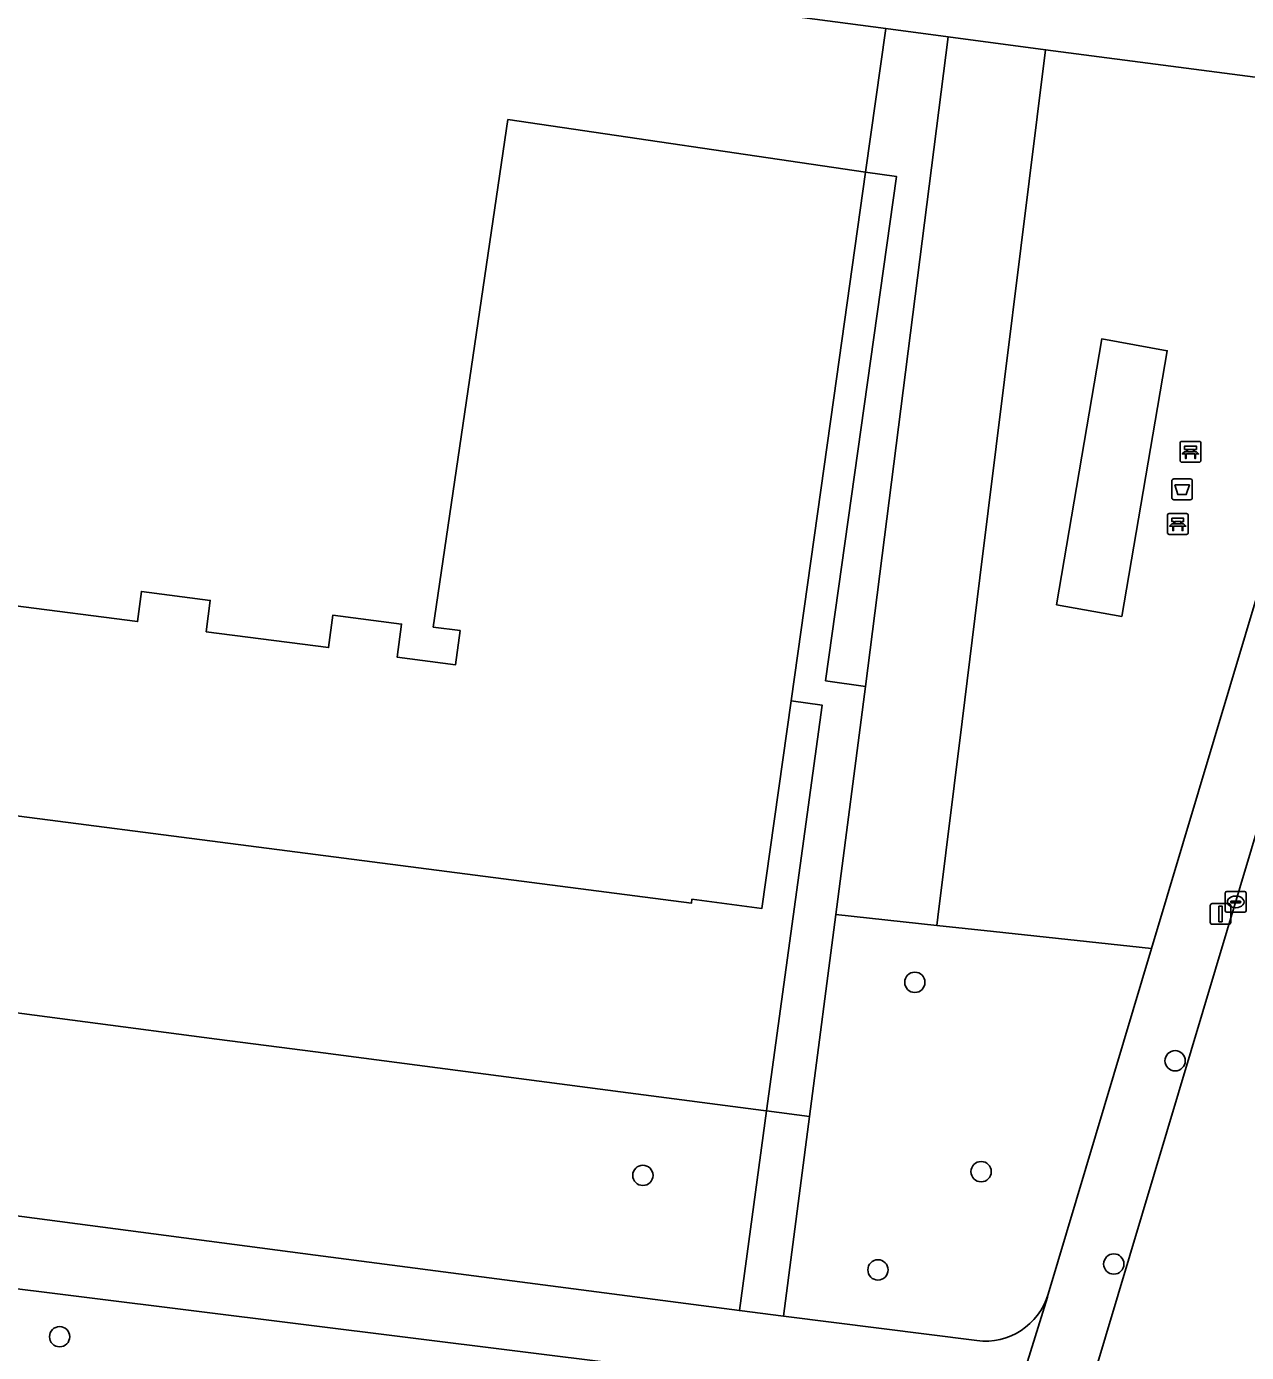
# Model space of a CAD drawing. Extents: x 162184 to 163154, y 385507 to 386516.
# Drawn here: x 162486.1 to 162544.8, y 386039.6 to 386103.5 of the extents above; entities that cross this region are included whole.
import ezdxf

# ---------------------------------------------------------------- set-up
doc = ezdxf.new("R2010")
doc.units = 0
for name, color, linetype in [('IMGEO_Afvalbak', 7, 'Continuous'), ('IMGEO_Bank', 7, 'Continuous'), ('IMGEO_Boom', 7, 'Continuous'), ('IMGEO_Erf', 7, 'Continuous'), ('IMGEO_Groenvoorziening', 7, 'Continuous'), ('IMGEO_Hek', 7, 'Continuous'), ('IMGEO_Kolk', 7, 'Continuous'), ('IMGEO_Lichtmast', 7, 'Continuous'), ('IMGEO_Pand', 7, 'Continuous'), ('IMGEO_Rijbaan_lokaal_gesloten', 7, 'Continuous'), ('IMGEO_Terreindeel_halfverhard', 7, 'Continuous'), ('IMGEO_Voetpad_open', 7, 'Continuous')]:
    doc.layers.add(name, color=color, linetype=linetype)

msp = doc.modelspace()

# ---------------------------------------------------------------- linework, layer by layer
at = {"layer": 'IMGEO_Afvalbak'}
for p, q in [((162541.231, 386080.796), (162541.231, 386081.596)), ((162541.231, 386081.596), (162541.231, 386080.796)), ((162541.331, 386081.696), (162542.121, 386081.696)), ((162542.121, 386081.696), (162541.331, 386081.696)), ((162542.221, 386081.596), (162542.221, 386080.796)), ((162542.221, 386080.796), (162542.221, 386081.596)), ((162542.121, 386080.696), (162541.331, 386080.696)), ((162541.331, 386080.696), (162542.121, 386080.696))]:
    msp.add_line(p, q, dxfattribs=at)
msp.add_lwpolyline([(162541.374, 386081.41), (162542.078, 386081.41), (162541.929, 386080.94), (162541.523, 386080.94), (162541.374, 386081.41)], dxfattribs=at)
for centre, start, end in [((162541.331, 386081.596), 90, 180), ((162541.331, 386081.596), 90, 180), ((162542.121, 386081.596), 0, 90), ((162542.121, 386081.596), 360, 90), ((162541.331, 386080.796), 180, 270), ((162541.331, 386080.796), 180, 270), ((162542.121, 386080.796), 270, 0), ((162542.121, 386080.796), 270, 0)]:
    msp.add_arc(centre, 0.1, start, end, dxfattribs=at)
at = {"layer": 'IMGEO_Bank'}
for p, q in [((162541.634, 386082.576), (162541.634, 386083.417)), ((162541.634, 386083.417), (162541.634, 386082.576)), ((162541.709, 386083.501), (162542.55, 386083.501)), ((162542.55, 386083.501), (162541.709, 386083.501)), ((162542.634, 386083.426), (162542.634, 386082.585)), ((162542.634, 386082.585), (162542.634, 386083.426)), ((162542.331, 386082.899), (162541.938, 386082.899)), ((162541.943, 386083.007), (162541.943, 386083.113)), ((162541.987, 386083.113), (162541.987, 386083.007)), ((162542.275, 386083.119), (162541.993, 386083.119)), ((162541.993, 386083.001), (162542.275, 386083.001)), ((162542.281, 386083.007), (162542.281, 386083.113)), ((162542.325, 386083.113), (162542.325, 386083.007)), ((162542.559, 386082.501), (162541.718, 386082.501)), ((162541.718, 386082.501), (162542.559, 386082.501)), ((162541.024, 386079.101), (162541.024, 386079.942)), ((162541.024, 386079.942), (162541.024, 386079.101)), ((162541.099, 386080.026), (162541.94, 386080.026)), ((162541.94, 386080.026), (162541.099, 386080.026)), ((162541.333, 386079.532), (162541.333, 386079.638)), ((162541.377, 386079.638), (162541.377, 386079.532)), ((162541.665, 386079.644), (162541.383, 386079.644)), ((162541.671, 386079.532), (162541.671, 386079.638)), ((162541.715, 386079.638), (162541.715, 386079.532)), ((162542.024, 386079.951), (162542.024, 386079.11)), ((162542.024, 386079.11), (162542.024, 386079.951)), ((162541.949, 386079.026), (162541.108, 386079.026)), ((162541.108, 386079.026), (162541.949, 386079.026)), ((162541.721, 386079.424), (162541.328, 386079.424)), ((162541.383, 386079.526), (162541.665, 386079.526))]:
    msp.add_line(p, q, dxfattribs=at)
for points in [[(162541.881, 386082.899), (162541.739, 386082.899), (162541.851, 386083.001), (162541.937, 386083.001)], [(162541.937, 386083.119), (162541.851, 386083.119), (162541.851, 386083.28), (162542.414, 386083.28), (162542.414, 386083.119), (162542.331, 386083.119)], [(162541.931, 386082.892), (162541.931, 386082.685), (162541.888, 386082.685), (162541.888, 386082.892)], [(162542.331, 386083.001), (162542.414, 386083.001), (162542.526, 386082.899), (162542.387, 386082.899)], [(162542.381, 386082.892), (162542.381, 386082.685), (162542.337, 386082.685), (162542.337, 386082.892)], [(162541.327, 386079.644), (162541.241, 386079.644), (162541.241, 386079.805), (162541.804, 386079.805), (162541.804, 386079.644), (162541.721, 386079.644)], [(162541.271, 386079.424), (162541.129, 386079.424), (162541.241, 386079.526), (162541.327, 386079.526)], [(162541.321, 386079.417), (162541.321, 386079.21), (162541.278, 386079.21), (162541.278, 386079.417)], [(162541.721, 386079.526), (162541.804, 386079.526), (162541.916, 386079.424), (162541.777, 386079.424)], [(162541.771, 386079.417), (162541.771, 386079.21), (162541.727, 386079.21), (162541.727, 386079.417)]]:
    msp.add_lwpolyline(points, dxfattribs=at)
for centre, radius, start, end in [((162541.712, 386083.423), 0.0779, 92.4484, 184.28452), ((162541.712, 386083.423), 0.0779, 92.4484, 184.28452), ((162542.556, 386083.423), 0.0779, 2.4484, 94.28452), ((162542.556, 386083.423), 0.0779, 2.4484, 94.28452), ((162541.881, 386082.892), 0.00671, 2.89567, 87.10433), ((162541.938, 386082.892), 0.00671, 92.89567, 177.10433), ((162541.936, 386083.112), 0.00671, 2.89567, 87.10433), ((162541.936, 386083.008), 0.00671, 272.89567, 357.10433), ((162541.993, 386083.112), 0.00671, 92.89567, 177.10433), ((162541.993, 386083.008), 0.00671, 182.89567, 267.10433), ((162542.275, 386083.112), 0.00671, 2.89567, 87.10433), ((162542.275, 386083.008), 0.00671, 272.89567, 357.10433), ((162542.332, 386083.112), 0.00671, 92.89567, 177.10433), ((162542.332, 386083.008), 0.00671, 182.89567, 267.10433), ((162542.33, 386082.892), 0.00671, 2.89567, 87.10433), ((162542.387, 386082.892), 0.00671, 92.89567, 177.10433), ((162541.712, 386082.579), 0.0779, 182.4484, 274.28452), ((162541.712, 386082.579), 0.0779, 182.4484, 274.28452), ((162542.556, 386082.579), 0.0779, 272.4484, 4.28452), ((162542.556, 386082.579), 0.0779, 272.4484, 4.28452), ((162541.102, 386079.948), 0.0779, 92.4484, 184.28452), ((162541.102, 386079.948), 0.0779, 92.4484, 184.28452), ((162541.326, 386079.637), 0.00671, 2.89567, 87.10433), ((162541.383, 386079.637), 0.00671, 92.89567, 177.10433), ((162541.665, 386079.637), 0.00671, 2.89567, 87.10433), ((162541.722, 386079.637), 0.00671, 92.89567, 177.10433), ((162541.946, 386079.948), 0.0779, 2.4484, 94.28452), ((162541.946, 386079.948), 0.0779, 2.4484, 94.28452), ((162541.102, 386079.104), 0.0779, 182.4484, 274.28452), ((162541.102, 386079.104), 0.0779, 182.4484, 274.28452), ((162541.271, 386079.417), 0.00671, 2.89567, 87.10433), ((162541.328, 386079.417), 0.00671, 92.89567, 177.10433), ((162541.326, 386079.533), 0.00671, 272.89567, 357.10433), ((162541.383, 386079.533), 0.00671, 182.89567, 267.10433), ((162541.665, 386079.533), 0.00671, 272.89567, 357.10433), ((162541.722, 386079.533), 0.00671, 182.89567, 267.10433), ((162541.72, 386079.417), 0.00671, 2.89567, 87.10433), ((162541.777, 386079.417), 0.00671, 92.89567, 177.10433), ((162541.946, 386079.104), 0.0779, 272.4484, 4.28452), ((162541.946, 386079.104), 0.0779, 272.4484, 4.28452)]:
    msp.add_arc(centre, radius, start, end, dxfattribs=at)
at = {"layer": 'IMGEO_Boom'}
for centre in [(162528.861, 386057.458), (162541.392, 386053.68), (162515.769, 386048.163), (162532.053, 386048.341), (162527.086, 386043.609), (162538.44, 386043.894), (162487.688, 386040.395)]:
    msp.add_circle(centre, 0.489, dxfattribs=at)
at = {"layer": 'IMGEO_Erf'}
msp.add_lwpolyline([(162485.447, 386075.601), (162491.44, 386074.827), (162491.627, 386076.276), (162494.943, 386075.848), (162494.748, 386074.337), (162500, 386073.659), (162500.637, 386073.577), (162500.838, 386075.131), (162504.152, 386074.703), (162503.946, 386073.109), (162506.753, 386072.747), (162506.966, 386074.394), (162505.677, 386074.561), (162509.27, 386098.998), (162526.485, 386096.47), (162527.457, 386103.379), (162500, 386107.017), (162478.348, 386109.886)], dxfattribs=at)
msp.add_lwpolyline([(162524.4, 386070.798), (162522.905, 386071.008), (162521.5, 386061.019), (162518.132, 386061.454), (162518.109, 386061.276), (162500, 386063.614), (162481.133, 386066.05), (162480.573, 386061.707), (162480.222, 386061.752), (162480.453, 386063.545), (162477.722, 386063.898), (162477.483, 386062.04), (162467.38, 386063.345), (162466.784, 386058.45), (162473.878, 386057.522), (162476.853, 386057.133), (162479.853, 386056.74), (162482.563, 386056.386), (162495.261, 386054.726), (162500, 386054.106), (162515.064, 386052.135), (162521.578, 386051.283), (162521.727, 386051.263)], close=True, dxfattribs=at)
at = {"layer": 'IMGEO_Groenvoorziening'}
for points in [[(162530.464, 386102.981), (162527.457, 386103.379), (162526.485, 386096.47), (162527.979, 386096.251), (162524.566, 386071.977), (162526.487, 386071.707)], [(162526.487, 386071.707), (162525.058, 386060.722), (162529.915, 386060.199), (162529.964, 386060.592), (162531.136, 386070.019), (162531.996, 386076.936), (162535.156, 386102.359), (162530.464, 386102.981)], [(162535.679, 386075.629), (162537.864, 386088.44), (162541.015, 386087.87), (162538.825, 386075.076)], [(162520.412, 386041.654), (162521.727, 386051.263), (162521.578, 386051.283), (162515.064, 386052.135), (162500, 386054.106), (162495.261, 386054.726), (162482.563, 386056.386), (162481.339, 386046.773), (162500, 386044.328)], [(162478.556, 386043.58), (162478.063, 386039.785), (162478.033, 386039.554), (162487.53, 386038.32), (162498.29, 386036.923), (162500.92, 386036.604), (162519.499, 386034.169), (162519.545, 386034.527), (162520.029, 386038.411)]]:
    msp.add_lwpolyline(points, close=True, dxfattribs=at)
for points in [[(162549.072, 386100.544), (162535.156, 386102.359), (162531.996, 386076.936), (162531.136, 386070.019), (162529.964, 386060.592), (162529.915, 386060.199), (162532.646, 386059.905), (162540.262, 386059.084), (162551.525, 386096.722)], [(162535.28, 386042.436), (162540.262, 386059.084), (162532.646, 386059.905), (162529.915, 386060.199), (162525.058, 386060.722), (162523.792, 386050.994), (162522.542, 386041.382), (162531.851, 386040.206)]]:
    msp.add_lwpolyline(points, dxfattribs=at)
msp.add_arc((162532.248, 386043.347), 3.166, 262.80066, 343.27409, dxfattribs=at)
at = {"layer": 'IMGEO_Hek'}
msp.add_lwpolyline([(162527.457, 386103.379), (162526.485, 386096.47)], dxfattribs=at)
at = {"layer": 'IMGEO_Kolk'}
for p, q in [((162543.809, 386060.904), (162543.809, 386061.756)), ((162543.884, 386061.83), (162544.736, 386061.83)), ((162544.81, 386061.756), (162544.81, 386060.904)), ((162544.068, 386061.324), (162544.068, 386061.336)), ((162544.506, 386061.287), (162544.108, 386061.287)), ((162544.111, 386061.373), (162544.509, 386061.373)), ((162544.32, 386061.05), (162544.295, 386061.05)), ((162544.297, 386061.61), (162544.322, 386061.61)), ((162544.552, 386061.336), (162544.552, 386061.324)), ((162544.736, 386060.83), (162543.884, 386060.83))]:
    msp.add_line(p, q, dxfattribs=at)
for points in [[(162543.809, 386060.904), (162543.809, 386061.756)], [(162543.884, 386061.83), (162544.736, 386061.83)], [(162544.81, 386061.756), (162544.81, 386060.904)], [(162544.736, 386060.83), (162543.884, 386060.83)]]:
    msp.add_lwpolyline(points, dxfattribs=at)
for centre, radius, start, end in [((162543.886, 386061.754), 0.0765, 91.55205, 178.44795), ((162543.886, 386061.754), 0.0765, 91.55205, 178.44795), ((162544.734, 386061.754), 0.0765, 1.55205, 88.44795), ((162544.734, 386061.754), 0.0765, 1.55205, 88.44795), ((162544.108, 386061.333), 0.0403, 85.87752, 175.75265), ((162544.105, 386061.323), 0.0366, 178.93798, 274.71019), ((162544.509, 386061.33), 0.043, 264.86636, 352.45326), ((162544.513, 386061.335), 0.0386, 1.73085, 96.63898), ((162543.886, 386060.906), 0.0765, 181.55205, 268.44795), ((162543.886, 386060.906), 0.0765, 181.55205, 268.44795), ((162544.734, 386060.906), 0.0765, 271.55205, 358.44795), ((162544.734, 386060.906), 0.0765, 271.55205, 358.44795)]:
    msp.add_arc(centre, radius, start, end, dxfattribs=at)
for centre, major_axis, ratio, start_param, end_param in [((162544.296, 386061.33), (-0.387, 0.002), 0.722429, 4.712389, 7.853982), ((162544.321, 386061.33), (-0.39, 0.002), 0.717154, 1.570796, 4.712389)]:
    msp.add_ellipse(centre, major_axis=major_axis, ratio=ratio, start_param=start_param, end_param=end_param, dxfattribs=at)
at = {"layer": 'IMGEO_Lichtmast'}
for p, q in [((162543.083, 386060.35), (162543.083, 386061.15)), ((162543.083, 386061.15), (162543.083, 386060.35)), ((162543.183, 386061.25), (162543.973, 386061.25)), ((162543.973, 386061.25), (162543.183, 386061.25)), ((162544.073, 386061.15), (162544.073, 386060.35)), ((162544.073, 386060.35), (162544.073, 386061.15)), ((162543.973, 386060.25), (162543.183, 386060.25)), ((162543.183, 386060.25), (162543.973, 386060.25))]:
    msp.add_line(p, q, dxfattribs=at)
msp.add_lwpolyline([(162543.503, 386061.125), (162543.653, 386061.125), (162543.653, 386060.375), (162543.503, 386060.375), (162543.503, 386061.125)], dxfattribs=at)
for centre, start, end in [((162543.183, 386061.15), 90, 180), ((162543.183, 386061.15), 90, 180), ((162543.973, 386061.15), 0, 90), ((162543.973, 386061.15), 360, 90), ((162543.183, 386060.35), 180, 270), ((162543.183, 386060.35), 180, 270), ((162543.973, 386060.35), 270, 0), ((162543.973, 386060.35), 270, 0)]:
    msp.add_arc(centre, 0.1, start, end, dxfattribs=at)
at = {"layer": 'IMGEO_Pand'}
msp.add_lwpolyline([(162481.133, 386066.05), (162500, 386063.614), (162518.109, 386061.276), (162518.132, 386061.454), (162521.5, 386061.019), (162522.905, 386071.008), (162524.957, 386085.602), (162526.485, 386096.47), (162509.27, 386098.998), (162505.677, 386074.561), (162506.966, 386074.394), (162506.753, 386072.747), (162503.946, 386073.109), (162504.152, 386074.703), (162500.838, 386075.131), (162500.637, 386073.577), (162500, 386073.659), (162494.748, 386074.337), (162494.943, 386075.848), (162491.627, 386076.276), (162491.44, 386074.827), (162485.447, 386075.601)], dxfattribs=at)
at = {"layer": 'IMGEO_Rijbaan_lokaal_gesloten'}
msp.add_lwpolyline([(162556.224, 386101.164), (162536.876, 386036.467), (162531.5, 386018.514), (162531.472, 386018.406), (162525.969, 386000), (162525.545, 385998.581), (162524.49, 385995.049), (162520.208, 385980.718), (162519.777, 385979.293), (162519.173, 385977.285), (162514.415, 385961.458), (162514.302, 385961.048), (162521.898, 385958.783), (162526.858, 385975.418), (162527.361, 385976.875), (162527.77, 385978.466), (162532.151, 385993.098), (162533.268, 385996.826), (162534.218, 386000), (162539.573, 386018.286), (162544.709, 386035.795), (162552.598, 386062.092)], dxfattribs=at)
at = {"layer": 'IMGEO_Terreindeel_halfverhard'}
msp.add_lwpolyline([(162535.679, 386075.629), (162538.825, 386075.076), (162541.015, 386087.87), (162537.864, 386088.44)], close=True, dxfattribs=at)
at = {"layer": 'IMGEO_Voetpad_open'}
for points in [[(162319.033, 386130.38), (162332.132, 386128.681), (162335.109, 386128.306), (162373.204, 386123.496), (162379.704, 386122.675), (162382.521, 386122.36), (162388.099, 386121.683), (162407.83, 386119.134), (162430.108, 386116.262), (162449.855, 386113.717), (162455.485, 386112.99), (162457.918, 386112.66), (162478.348, 386109.886), (162500, 386107.017), (162527.457, 386103.379), (162530.464, 386102.981), (162535.156, 386102.359), (162549.072, 386100.544)], [(162556.224, 386101.164), (162556.315, 386101.699), (162556.358, 386102.24), (162556.352, 386102.783), (162556.298, 386103.323), (162556.196, 386103.857), (162556.047, 386104.378), (162555.851, 386104.885), (162555.611, 386105.372), (162555.329, 386105.836), (162555.006, 386106.272), (162554.646, 386106.678), (162551.525, 386096.722), (162540.262, 386059.084), (162535.28, 386042.436), (162535.249, 386042.291), (162532.94, 386034.869)], [(162536.876, 386036.467), (162556.224, 386101.164)], [(162522.542, 386041.382), (162520.412, 386041.654), (162500, 386044.328), (162481.339, 386046.773), (162478.571, 386047.142), (162475.618, 386047.518), (162472.641, 386047.895), (162458.436, 386049.702), (162458.011, 386046.211), (162475.809, 386043.954), (162475.336, 386040.252), (162475.292, 386039.909), (162478.033, 386039.554), (162478.063, 386039.785), (162478.556, 386043.58), (162520.029, 386038.411), (162519.545, 386034.527), (162519.499, 386034.169), (162521.616, 386033.939), (162521.653, 386034.242), (162522.13, 386038.154), (162531.826, 386036.993)], [(162532.94, 386034.869), (162535.249, 386042.291), (162535.28, 386042.436)], [(162531.851, 386040.206), (162522.542, 386041.382)]]:
    msp.add_lwpolyline(points, dxfattribs=at)
for points in [[(162523.792, 386050.994), (162525.058, 386060.722), (162526.487, 386071.707), (162524.566, 386071.977), (162527.979, 386096.251), (162526.485, 386096.47), (162524.957, 386085.602), (162522.905, 386071.008), (162524.4, 386070.798), (162521.727, 386051.263)], [(162521.727, 386051.263), (162520.412, 386041.654), (162522.542, 386041.382), (162523.792, 386050.994)]]:
    msp.add_lwpolyline(points, close=True, dxfattribs=at)
msp.add_arc((162532.248, 386043.347), 3.166, 262.80066, 343.27409, dxfattribs=at)

doc.saveas('drawing.dxf')
